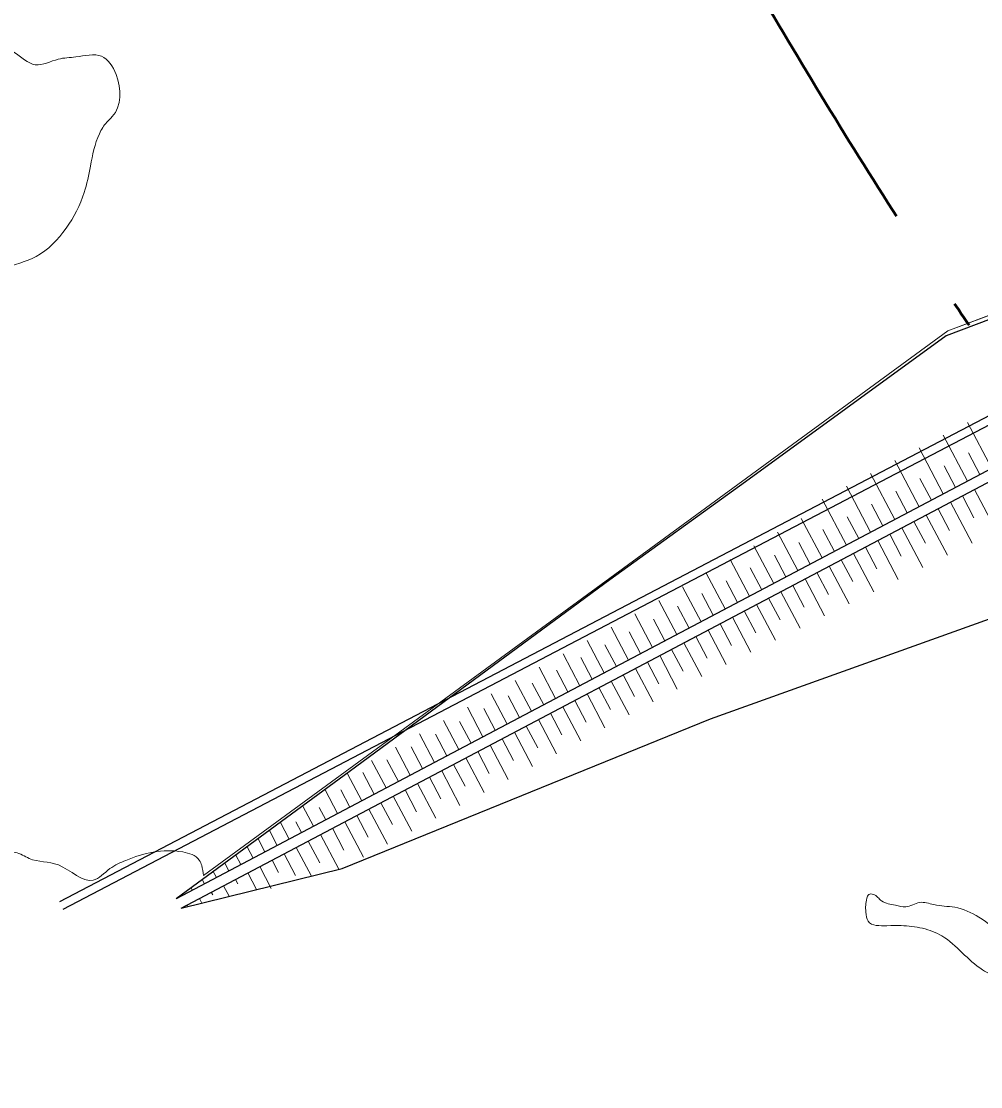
# Model space of a CAD drawing. Extents: x 553962 to 842807, y 8883888 to 9032388.
# Drawn here: x 573529 to 575726, y 8986745 to 8989184 of the extents above; entities that cross this region are included whole.
import ezdxf

# ---------------------------------------------------------------- set-up
doc = ezdxf.new("R2010")
doc.units = 0
doc.header["$LTSCALE"] = 200
doc.linetypes.add('LONG_DASH_SHORT_DASH', pattern=[9.9, 6, -1.2, 1.5, -1.2])
for name, color, linetype, lineweight in [('25', 7, 'Continuous', 13), ('63', 7, 'Continuous', 13), ('7', 7, 'LONG_DASH_SHORT_DASH', 60)]:
    doc.layers.add(name, color=color, linetype=linetype, lineweight=lineweight)

msp = doc.modelspace()

# ---------------------------------------------------------------- linework, layer by layer
at = {"layer": '25', "lineweight": 25}
for p, q in [((577877.7, 8989395.6), (573616.6, 8987168.4)), ((573625.3, 8987151.7), (577886.4, 8989378.8))]:
    msp.add_line(p, q, dxfattribs=at)
at = {"layer": '25'}
msp.add_line((578012.7, 8989366.8), (575651.3, 8988475.2), dxfattribs=at)
msp.add_lwpolyline([(573946.4, 8987228.8), (575651.3, 8988475.2), (578012.7, 8989366.8), (578009.5, 8989418.3)], dxfattribs=at)
at = {"layer": '25', "lineweight": 25}
for points in [[(578012.9, 8989352.9), (577187, 8989042.7), (576324, 8988712.7), (575950.1, 8988578.7), (575647.5, 8988463.9), (575187.8, 8988130.1), (574877.2, 8987905.3), (574268.6, 8987457.2), (573884, 8987175.6)], [(573895.3, 8987154), (574263.9, 8987244.7), (575107.4, 8987587), (575919.3, 8987877.8), (576674.3, 8988291.2), (577269.1, 8988857.9), (578024.2, 8989331.3)]]:
    msp.add_lwpolyline(points, dxfattribs=at)
at = {"layer": '25'}
for points in [[(573946.4, 8987228.8), (573942.2, 8987251.7), (573936.8, 8987263.8), (573898.8, 8987282.6), (573768.4, 8987263.3), (573732.2, 8987244.3), (573693.6, 8987217.8), (573613.9, 8987252.8), (573547, 8987267.7), (573515.4, 8987281.4), (573456.3, 8987280), (573433.3, 8987308.8), (573396.6, 8987326.3), (573352.8, 8987317.4), (573295.3, 8987380.1), (573196.2, 8987457.7), (573136.6, 8987497.8), (573112, 8987549.3), (573058.6, 8987593.1), (573066, 8987695), (573128.2, 8987739.2), (573142.9, 8987771.9), (573142.1, 8987824.7), (573143.3, 8987828.5), (573127.6, 8987875), (573074.2, 8987920.1), (573005.3, 8987906), (572963.7, 8987908.4), (572949.8, 8987918.4), (572918.1, 8987935.9), (572845, 8987947), (572768.1, 8987966.9), (572676, 8987988), (572591.5, 8988009.2), (572499.7, 8988011.4), (572436.8, 8988013.7), (572394.6, 8988063.9), (572384.2, 8988087.7), (572423.8, 8988133.1), (572476.6, 8988138.3), (572468.4, 8988187.3), (572436.4, 8988230), (572432.1, 8988263.9), (572503.4, 8988290.5), (572590.6, 8988256.8), (572705.4, 8988228.2), (572769.5, 8988232.2), (572826.8, 8988271.4), (572840.8, 8988346.8), (572828.9, 8988392.1), (572838.4, 8988434.8), (572907.7, 8988423.7), (572962.9, 8988427.7), (572999.2, 8988440.3), (573054.4, 8988445.5), (573062, 8988445.6), (573097.2, 8988446.9), (573126.2, 8988438.2), (573178.1, 8988415.7), (573242.3, 8988407.1), (573299.2, 8988471.4), (573362.5, 8988535.7), (573437.2, 8988588.7), (573487.1, 8988616.6), (573563.4, 8988645.7), (573631.6, 8988710), (573673.3, 8988791.9), (573687.5, 8988852.3), (573707.9, 8988926.5), (573725.1, 8988953), (573737.5, 8988965.6), (573746.2, 8989062.4), (573713, 8989103.8), (573653.9, 8989102.3), (573613.8, 8989097.2), (573561.1, 8989084.5), (573511.7, 8989113.2), (573458.6, 8989135.7), (573420.6, 8989157), (573288.3, 8989273.5), (573248.8, 8989308.6), (573161.3, 8989363.7), (573065.3, 8989393.6), (572971.9, 8989424.7), (572928.9, 8989440.9), (572833.3, 8989444.4), (572790.3, 8989463.1), (572725.5, 8989513.2), (572673.4, 8989559.6), (572582.4, 8989592), (572497.9, 8989611.9)], [(572497.9, 8989611.9), (572582.4, 8989592), (572673.4, 8989559.6), (572725.5, 8989513.2), (572790.3, 8989463.1), (572833.3, 8989444.4), (572928.9, 8989440.9), (572971.9, 8989424.7), (573065.3, 8989393.6), (573161.3, 8989363.7), (573248.8, 8989308.6), (573288.3, 8989273.5), (573420.6, 8989157), (573458.6, 8989135.7), (573511.7, 8989113.2), (573561.1, 8989084.5), (573613.8, 8989097.2), (573653.9, 8989102.3), (573713, 8989103.8), (573746.2, 8989062.4), (573737.5, 8988965.6), (573725.1, 8988953), (573707.9, 8988926.5), (573687.5, 8988852.3), (573673.3, 8988791.9), (573631.6, 8988710), (573563.4, 8988645.7), (573487.1, 8988616.6), (573437.2, 8988588.7), (573362.5, 8988535.7), (573299.2, 8988471.4), (573242.3, 8988407.1), (573178.1, 8988415.7), (573126.2, 8988438.2), (573097.2, 8988446.9), (573062, 8988445.6), (573054.4, 8988445.5), (572999.2, 8988440.3), (572962.9, 8988427.7), (572907.7, 8988423.7), (572838.4, 8988434.8), (572828.9, 8988392.1), (572840.8, 8988346.8), (572826.8, 8988271.4), (572769.5, 8988232.2), (572705.4, 8988228.2), (572590.6, 8988256.8), (572503.4, 8988290.5), (572432.1, 8988263.9), (572436.4, 8988230), (572468.4, 8988187.3), (572476.6, 8988138.3), (572423.8, 8988133.1), (572384.2, 8988087.7), (572394.6, 8988063.9), (572436.8, 8988013.7), (572499.7, 8988011.4)], [(576089.5, 8987971), (576123.6, 8987955.5), (576150.2, 8987939.2), (576194.7, 8987907.9), (576233.9, 8987886.7), (576274.5, 8987864.2), (576315.1, 8987831.6), (576321.8, 8987800.2), (576348.2, 8987711), (576362.5, 8987679.6), (576376.7, 8987652), (576404.7, 8987624.4), (576424, 8987594.3), (576424.2, 8987580.5), (576412.2, 8987537.7), (576415, 8987513.8), (576429.2, 8987492.5), (576462.2, 8987468.7), (576506.6, 8987436.1), (576522.5, 8987379.6), (576528, 8987345.7), (576543.6, 8987304.2), (576569.5, 8987250.2), (576592.4, 8987227.7), (576608.2, 8987177.4), (576624.9, 8987154.9), (576626.5, 8987124.7), (576623.2, 8987094.5), (576600.8, 8987079.3), (576575.8, 8987069.2), (576566.1, 8987040.3), (576544, 8987000), (576507.3, 8987015), (576482.1, 8987024.9), (576434.2, 8987034.8), (576399.9, 8987054.9), (576383.5, 8987066.1), (576371.8, 8987092.5), (576366.4, 8987115.1), (576331.4, 8987103.7), (576292.8, 8987078.4), (576301.7, 8987065.9), (576390.6, 8986999.5), (576406.3, 8986955.6), (576407.2, 8986890.2), (576407.9, 8986842.4), (576416, 8986803.5), (576418.6, 8986790.9), (576419, 8986762), (576405.3, 8986751.9), (576355.1, 8986751.7), (576312.2, 8986764.2), (576244, 8986784.1), (576211, 8986807.9), (576158.8, 8986850.5), (576117.1, 8986873), (576057.7, 8986895.4), (576005.7, 8986929.2), (575959.9, 8986965.6), (575864.6, 8987042), (575779.7, 8987090.7), (575722.5, 8987133.3), (575666.9, 8987155.8), (575619, 8987161.9), (575586.3, 8987166.9), (575555, 8987156.7), (575531.1, 8987160.4), (575499.5, 8987170.4), (575480.4, 8987185.4), (575470.4, 8987185.4), (575465.5, 8987176.6), (575463.4, 8987145.1), (575468.7, 8987123.8), (575511.6, 8987113.8), (575544.3, 8987113.9), (575593.4, 8987107.8), (575637.6, 8987090.3), (575730.5, 8987012.7), (575749.5, 8987002.6), (575767.1, 8986996.4), (575793.6, 8986989), (575811.3, 8986982.7), (575863.2, 8986956.5), (575910.3, 8986915.1), (575923.2, 8986893.8)], [(573295.3, 8987380.1), (573352.8, 8987317.4), (573396.6, 8987326.3), (573433.3, 8987308.8), (573456.3, 8987280), (573515.4, 8987281.4), (573547, 8987267.7), (573613.9, 8987252.8), (573693.6, 8987217.8), (573732.2, 8987244.3), (573768.4, 8987263.3), (573898.8, 8987282.6), (573936.8, 8987263.8), (573942.2, 8987251.7), (573946.4, 8987228.8)]]:
    msp.add_spline(points, degree=3, dxfattribs=at)
at = {"layer": '63', "lineweight": 25}
for p, q in [((578012.9, 8989352.9), (573884, 8987175.6)), ((573895.3, 8987154), (578024.2, 8989331.3))]:
    msp.add_line(p, q, dxfattribs=at)
at = {"layer": '63'}
for p, q in [((575751.7, 8988160.6), (575696.1, 8988265.9)), ((575696.2, 8988131.3), (575640.7, 8988236.7)), ((575640.7, 8988102), (575585.2, 8988207.4)), ((575724.4, 8988146.2), (575698.2, 8988195.9)), ((575585.2, 8988072.8), (575529.7, 8988178.2)), ((575668.9, 8988116.9), (575642.7, 8988166.7)), ((575529.8, 8988043.5), (575474.2, 8988148.9)), ((575613.4, 8988087.6), (575587.2, 8988137.4)), ((575737.9, 8988153.2), (575682.4, 8988124)), ((575474.3, 8988014.3), (575418.7, 8988119.6)), ((575682.4, 8988124), (575626.9, 8988094.7)), ((575671, 8988090.4), (575726.4, 8988119.6)), ((575712.6, 8988112.3), (575762.9, 8988016.9)), ((575418.8, 8987985), (575363.2, 8988090.4)), ((575557.9, 8988058.4), (575531.7, 8988108.2)), ((575626.9, 8988094.7), (575571.4, 8988065.5)), ((575615.5, 8988061.1), (575671, 8988090.4)), ((575684.4, 8988097.5), (575710.7, 8988047.7)), ((575502.5, 8988029.1), (575476.2, 8988078.9)), ((575571.4, 8988065.5), (575515.9, 8988036.2)), ((575560, 8988031.8), (575615.5, 8988061.1)), ((575628.9, 8988068.2), (575655.2, 8988018.4)), ((575657.1, 8988083.1), (575706.6, 8987989.2)), ((575363.3, 8987955.7), (575315.6, 8988046.1)), ((575447, 8987999.8), (575420.7, 8988049.6)), ((575515.9, 8988036.2), (575460.4, 8988007)), ((575573.4, 8988038.9), (575599.7, 8987989.2)), ((575601.6, 8988053.8), (575650.3, 8987961.5)), ((575307.8, 8987926.5), (575261.2, 8988014.8)), ((575391.5, 8987970.6), (575365.2, 8988020.4)), ((575504.5, 8988002.6), (575560, 8988031.8)), ((575546.1, 8988024.5), (575594, 8987933.7)), ((575336, 8987941.3), (575309.7, 8987991.1)), ((575460.4, 8988007), (575404.9, 8987977.7)), ((575449, 8987973.3), (575504.5, 8988002.6)), ((575490.6, 8987995.3), (575537.7, 8987906)), ((575518, 8988009.7), (575544.2, 8987959.9)), ((575252.3, 8987897.2), (575206.8, 8987983.5)), ((575404.9, 8987977.7), (575349.5, 8987948.4)), ((575393.5, 8987944.1), (575449, 8987973.3)), ((575435.2, 8987966), (575481.4, 8987878.2)), ((575462.5, 8987980.4), (575488.7, 8987930.6)), ((575196.8, 8987868), (575152.4, 8987952.2)), ((575280.5, 8987912.1), (575254.2, 8987961.8)), ((575349.5, 8987948.4), (575294, 8987919.2)), ((575338, 8987914.8), (575393.5, 8987944.1)), ((575407, 8987951.2), (575433.2, 8987901.4)), ((575141.3, 8987838.7), (575098, 8987920.9)), ((575225, 8987882.8), (575198.8, 8987932.6)), ((575294, 8987919.2), (575238.5, 8987889.9)), ((575282.5, 8987885.5), (575338, 8987914.8)), ((575351.5, 8987921.9), (575377.7, 8987872.1)), ((575379.7, 8987936.8), (575425.1, 8987850.5)), ((575085.9, 8987809.4), (575043.6, 8987889.6)), ((575169.5, 8987853.6), (575143.3, 8987903.3)), ((575238.5, 8987889.9), (575183, 8987860.7)), ((575296, 8987892.6), (575322.2, 8987842.9)), ((575324.2, 8987907.5), (575368.8, 8987822.8)), ((575114, 8987824.3), (575087.8, 8987874.1)), ((575227.1, 8987856.3), (575282.5, 8987885.5)), ((575268.7, 8987878.2), (575312.6, 8987795.1)), ((575030.4, 8987780.2), (574989.2, 8987858.3)), ((575058.6, 8987795), (575032.3, 8987844.8)), ((575183, 8987860.7), (575127.5, 8987831.4)), ((575171.6, 8987827), (575227.1, 8987856.3)), ((575213.2, 8987849), (575256.3, 8987767.3)), ((575240.5, 8987863.4), (575266.8, 8987813.6)), ((574974.9, 8987750.9), (574934.6, 8987827.4)), ((575127.5, 8987831.4), (575072, 8987802.1)), ((575116.1, 8987797.8), (575171.6, 8987827)), ((575157.7, 8987819.7), (575200, 8987739.6)), ((575185, 8987834.1), (575211.3, 8987784.3)), ((574919.4, 8987721.7), (574879.7, 8987796.9)), ((575003.1, 8987765.8), (574976.8, 8987815.6)), ((575072, 8987802.1), (575016.5, 8987772.9)), ((575060.6, 8987768.5), (575116.1, 8987797.8)), ((575129.5, 8987804.9), (575155.8, 8987755.1)), ((574947.6, 8987736.5), (574921.3, 8987786.3)), ((575016.5, 8987772.9), (574961, 8987743.6)), ((575005.1, 8987739.2), (575060.6, 8987768.5)), ((575074.1, 8987775.6), (575100.3, 8987725.8)), ((575102.2, 8987790.5), (575143.7, 8987711.9)), ((574863.9, 8987692.4), (574824.9, 8987766.4)), ((574892.1, 8987707.2), (574865.8, 8987757)), ((574961, 8987743.6), (574905.6, 8987714.3)), ((575018.6, 8987746.3), (575044.8, 8987696.6)), ((575046.7, 8987761.2), (575087.4, 8987684.1)), ((574808.4, 8987663.1), (574770, 8987735.9)), ((574836.6, 8987678), (574810.3, 8987727.8)), ((574949.6, 8987710), (575005.1, 8987739.2)), ((574991.2, 8987731.9), (575031.6, 8987655.4)), ((574752.9, 8987633.9), (574715.2, 8987705.4)), ((574781.1, 8987648.7), (574754.9, 8987698.5)), ((574905.5, 8987714.3), (574850.1, 8987685.1)), ((574894.1, 8987680.7), (574949.6, 8987710)), ((574935.8, 8987702.7), (574976.3, 8987625.8)), ((574963.1, 8987717.1), (574989.3, 8987667.3)), ((574697.5, 8987604.6), (574660.3, 8987675)), ((574850.1, 8987685.1), (574794.6, 8987655.8)), ((574838.6, 8987651.5), (574894.1, 8987680.7)), ((574880.3, 8987673.4), (574921, 8987596.2)), ((574907.6, 8987687.8), (574933.8, 8987638)), ((574725.6, 8987619.5), (574699.4, 8987669.2)), ((574794.6, 8987655.8), (574739.1, 8987626.6)), ((574783.2, 8987622.2), (574838.6, 8987651.5)), ((574852.1, 8987658.6), (574878.3, 8987608.8)), ((574642, 8987575.3), (574605.5, 8987644.5)), ((574670.1, 8987590.2), (574643.9, 8987640)), ((574739.1, 8987626.6), (574683.6, 8987597.3)), ((574727.7, 8987592.9), (574783.2, 8987622.2)), ((574796.6, 8987629.3), (574822.9, 8987579.5)), ((574824.8, 8987644.2), (574865.7, 8987566.6)), ((574586.5, 8987546.1), (574550.7, 8987614)), ((574614.6, 8987561), (574588.4, 8987610.7)), ((574683.6, 8987597.3), (574628.1, 8987568.1)), ((574741.1, 8987600), (574767.4, 8987550.3)), ((574769.3, 8987614.9), (574810.3, 8987537.1)), ((574531, 8987516.8), (574495.8, 8987583.5)), ((574559.2, 8987531.7), (574532.9, 8987581.5)), ((574672.2, 8987563.7), (574727.7, 8987592.9)), ((574713.8, 8987585.6), (574755, 8987507.5)), ((574475.5, 8987487.6), (574441, 8987553)), ((574503.7, 8987502.4), (574477.4, 8987552.2)), ((574628.1, 8987568.1), (574572.6, 8987538.8)), ((574616.7, 8987534.4), (574672.2, 8987563.7)), ((574658.3, 8987556.4), (574699.7, 8987477.8)), ((574685.6, 8987570.8), (574711.9, 8987521)), ((574572.6, 8987538.8), (574517.1, 8987509.5)), ((574561.2, 8987505.2), (574616.7, 8987534.4)), ((574602.8, 8987527.1), (574644.4, 8987448.3)), ((574630.2, 8987541.5), (574656.4, 8987491.7)), ((574420, 8987458.3), (574386.2, 8987522.5)), ((574448.2, 8987473.2), (574421.9, 8987523)), ((574517.1, 8987509.5), (574461.7, 8987480.3)), ((574505.7, 8987475.9), (574561.2, 8987505.2)), ((574574.7, 8987512.2), (574600.9, 8987462.5)), ((574364.5, 8987429.1), (574331.3, 8987492)), ((574392.7, 8987443.9), (574366.4, 8987493.7)), ((574461.6, 8987480.3), (574406.2, 8987451)), ((574450.2, 8987446.6), (574505.7, 8987475.9)), ((574519.2, 8987483), (574545.4, 8987433.2)), ((574547.3, 8987497.8), (574589.1, 8987418.7)), ((574309, 8987399.8), (574276.5, 8987461.5)), ((574337.2, 8987414.7), (574311, 8987464.4)), ((574406.2, 8987451), (574350.7, 8987421.8)), ((574463.7, 8987453.7), (574489.9, 8987404)), ((574491.9, 8987468.6), (574533.8, 8987389.1)), ((574394.7, 8987417.4), (574450.2, 8987446.6)), ((574436.4, 8987439.3), (574478.5, 8987359.5)), ((574253.5, 8987370.5), (574224.8, 8987425.1)), ((574281.7, 8987385.4), (574261, 8987424.7)), ((574350.7, 8987421.8), (574295.2, 8987392.5)), ((574339.2, 8987388.1), (574394.7, 8987417.4)), ((574380.9, 8987410.1), (574423.2, 8987329.9)), ((574408.2, 8987424.5), (574434.5, 8987374.7)), ((574198.1, 8987341.3), (574173.6, 8987387.6)), ((574226.2, 8987356.1), (574211.5, 8987384.1)), ((574295.2, 8987392.5), (574239.7, 8987363.2)), ((574283.8, 8987358.9), (574339.2, 8987388.1)), ((574325.4, 8987380.8), (574367.9, 8987300.3)), ((574352.7, 8987395.2), (574379, 8987345.4)), ((574239.7, 8987363.2), (574184.2, 8987334)), ((574228.3, 8987329.6), (574283.8, 8987358.8)), ((574297.2, 8987366), (574323.5, 8987316.2)), ((574115.2, 8987297.6), (574097.2, 8987331.8)), ((574142.6, 8987312), (574122.4, 8987350.2)), ((574184.2, 8987334), (574128.7, 8987304.7)), ((574170.7, 8987326.9), (574157.9, 8987351.2)), ((574172.8, 8987300.3), (574228.3, 8987329.6)), ((574241.7, 8987336.7), (574268, 8987286.9)), ((574269.9, 8987351.6), (574312.6, 8987270.7)), ((574087.1, 8987282.8), (574071.3, 8987312.7)), ((574128.7, 8987304.7), (574073.2, 8987275.5)), ((574186.2, 8987307.4), (574212.5, 8987257.7)), ((574214.4, 8987322.3), (574256.3, 8987242.8)), ((574059.8, 8987268.3), (574046.1, 8987294.3)), ((574117.3, 8987271.1), (574172.8, 8987300.3)), ((574158.9, 8987293), (574193.6, 8987227.4)), ((574004.3, 8987239.1), (573994.9, 8987256.8)), ((574073.2, 8987275.5), (574017.8, 8987246.2)), ((574031.6, 8987253.5), (574020.1, 8987275.3)), ((574061.8, 8987241.8), (574117.3, 8987271.1)), ((574103.5, 8987263.8), (574118.2, 8987235.8)), ((574130.8, 8987278.2), (574157, 8987228.4)), ((574017.7, 8987246.2), (573962.3, 8987216.9)), ((573976.1, 8987224.2), (573968.9, 8987237.8)), ((574006.3, 8987212.6), (574061.8, 8987241.8)), ((574048, 8987234.5), (574068, 8987196.5)), ((574075.3, 8987248.9), (574101.5, 8987199.1)), ((573962.2, 8987216.9), (573906.8, 8987187.7)), ((573948.8, 8987209.8), (573943.7, 8987219.4)), ((573950.8, 8987183.3), (574006.3, 8987212.6)), ((574019.8, 8987219.7), (574025.1, 8987209.6)), ((573895.3, 8987154), (573950.8, 8987183.3)), ((573920.6, 8987195), (573917.8, 8987200.4)), ((573964.3, 8987190.4), (573967.6, 8987184.1)), ((573992.5, 8987205.2), (574005.2, 8987181.1)), ((573893.3, 8987180.6), (573892.6, 8987182)), ((573908.8, 8987161.1), (573910.6, 8987157.8)), ((573937, 8987176), (573942.5, 8987165.6))]:
    msp.add_line(p, q, dxfattribs=at)
at = {"layer": '7'}
msp.add_spline([(574922.1, 8989769.7), (575604.9, 8988629.2), (575699.9, 8988488.2)], degree=3, dxfattribs=at)

doc.saveas('drawing.dxf')
